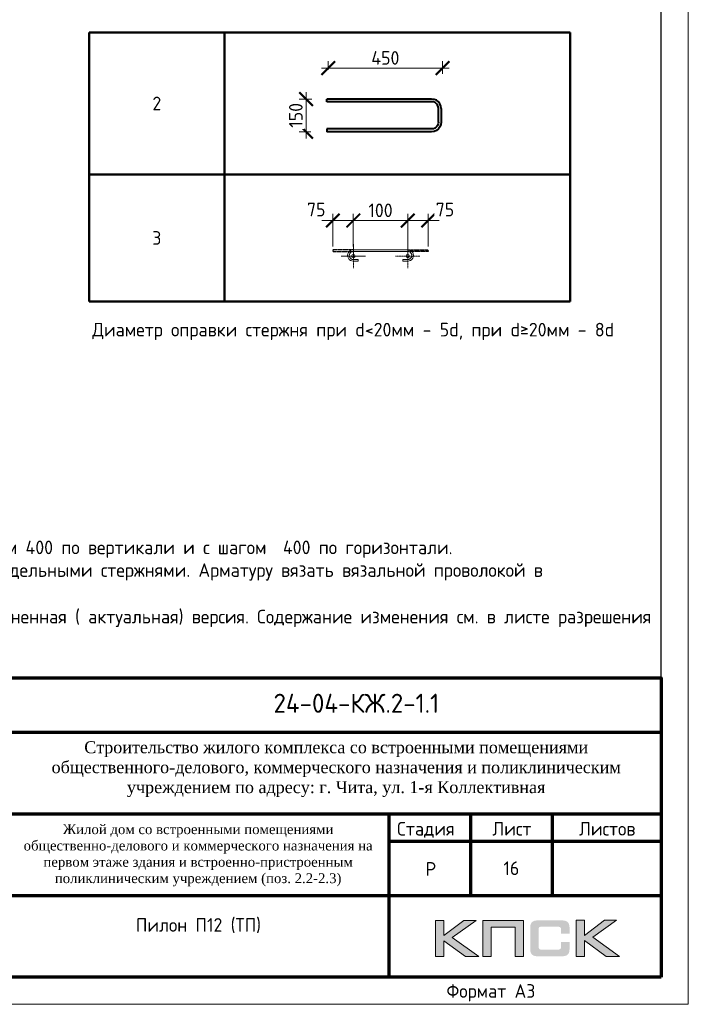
# Model space of a CAD drawing. Header units: millimetres. Extents: x 376598 to 1249954, y -318491 to -22134.
# Tile 362 of 444: x 1057983 to 1070267, y -318491 to -300401. Entities that reach past the tile are written whole.
import ezdxf
from ezdxf.enums import TextEntityAlignment as Align

# ---------------------------------------------------------------- set-up
doc = ezdxf.new("R2010")
doc.units = ezdxf.units.MM
doc.linetypes.add('CENTER2', pattern=[28.575, 19.05, -3.175, 3.175, -3.175])
doc.linetypes.add('GOST2.303 4', pattern=[7, 5, -2, 0])
for name, color, linetype in [('PDF _S_NET_PROFILE_AXIS', 7, 'Continuous'), ('PDF7_Text', 7, 'Continuous'), ('PDF8_Text', 7, 'Continuous'), ('Рамка печать', 7, 'Continuous'), ('ТОЛСТЫЕ_ОСНОВНЫЕ', 6, 'Continuous')]:
    doc.layers.add(name, color=color, linetype=linetype)
for name, color, linetype, lineweight in [('Арм_хомуты', 133, 'Continuous', 18), ('Арм_шпильки', 143, 'Continuous', 18), ('Выноски', 20, 'Continuous', 20), ('Каркасы ригель', 3, 'Continuous', 0), ('Осевая', 10, 'CENTER2', 20), ('подоснова', 151, 'Continuous', 5), ('поз.', 2, 'Continuous', 25), ('размер', 1, 'Continuous', 25), ('РАЗМЕРЫ', 1, 'Continuous', 9), ('Рамка', 7, 'Continuous', 70), ('Текст', 7, 'Continuous', 25), ('ТОНКИЕ', 7, 'Continuous', 9)]:
    doc.layers.add(name, color=color, linetype=linetype, lineweight=lineweight)
doc.styles.add('GOST 2.304', font='CS_Gost2304.shx')
doc.styles.add('GOST-2.304_Type-B', font='GOST_Common.ttf')
doc.styles.add('PDF Times New Roman', font='times.ttf')
doc.styles.add('style1', font='GOST_Common.ttf', dxfattribs={"height": 500})
doc.styles.add('ГОСТ', font='GOST_Common.ttf')
doc.dimstyles.new('мой', dxfattribs={"dimscale": 100, "dimtxt": 2.5, "dimasz": 2.5, "dimexe": 1.25, "dimexo": 0.625, "dimtad": 1, "dimdec": 0, "dimtxsty": 'GOST-2.304_Type-B', "dimblk": 'ARCHTICK', "dimcen": 2.5, "dimdle": 2, "dimaunit": 1, "dimadec": 1, "dimazin": 2, "dimtfac": 1, "dimtdec": 0, "dimtmove": 1, "dimatfit": 3, "dimfxl": 1, "dimtfill": 1, "dimlwd": -1, "dimlwe": -1, "dimarcsym": 0})
doc.dimstyles.new('мой 25', dxfattribs={"dimscale": 100, "dimtxt": 2.5, "dimasz": 2.5, "dimexe": 1.25, "dimexo": 0.625, "dimtad": 1, "dimdec": 0, "dimlfac": 0.5, "dimtxsty": 'GOST-2.304_Type-B', "dimblk": 'ARCHTICK', "dimcen": 2.5, "dimdle": 1.25, "dimaunit": 1, "dimadec": 1, "dimazin": 2, "dimtfac": 1, "dimtdec": 0, "dimtmove": 1, "dimatfit": 3, "dimfxl": 6, "dimfxlon": 1, "dimtfill": 1, "dimlwd": -1, "dimlwe": -1, "dimarcsym": 0})

# ---------------------------------------------------------------- blocks, each defined once
blk = doc.blocks.new('*T1097')
at = {"layer": 'Выноски', "color": 0, "linetype": 'ByBlock', "lineweight": 50, "transparency": 16777216}
for p, q in [((0, 0), (8834, 0)), ((0, 0), (0, -4943)), ((2484, 0), (2484, -4943)), ((8834, 0), (8834, -4943)), ((0, -2606), (8834, -2606)), ((0, -4943), (8834, -4943))]:
    blk.add_line(p, q, dxfattribs=at)
at = {"layer": 'Выноски', "color": 0, "transparency": 16777216, "char_height": 250, "width": 2183.67, "attachment_point": 5, "style": 'GOST-2.304_Type-B'}
for s, insert in [('2', (1242, -1303)), ('3', (1242, -3774))]:
    blk.add_mtext(s, dxfattribs=dict(at, insert=insert))
blk = doc.blocks.new('*U25')
for p, q in [((-8, 0), (-7, 7.2)), ((-7, -7.2), (-8, 0)), ((-7, 7.2), (-4.2, 14)), ((-4.2, 14), (0.2, 19.8)), ((0.2, 19.8), (6, 24.2)), ((6, 24.2), (12.8, 27)), ((12.8, 27), (20, 28)), ((44, 28), (20, 28)), ((20, 20), (44, 20)), ((44, 20), (44, 28)), ((262.7, 28), (286.7, 28)), ((262.7, 20), (262.7, 28)), ((286.7, 20), (262.7, 20)), ((293.9, 27), (286.7, 28)), ((300.7, 24.2), (293.9, 27)), ((306.5, 19.8), (300.7, 24.2)), ((310.9, 14), (306.5, 19.8)), ((313.7, 7.2), (310.9, 14)), ((314.7, 0), (313.7, 7.2)), ((-4.2, -14), (-7, -7.2)), ((0.2, -19.8), (-4.2, -14)), ((6, -24.2), (0.2, -19.8)), ((12.8, -27), (6, -24.2)), ((20, -28), (12.8, -27)), ((20, -28), (286.7, -28)), ((286.7, -28), (293.9, -27)), ((293.9, -27), (300.7, -24.2)), ((300.7, -24.2), (306.5, -19.8)), ((306.5, -19.8), (310.9, -14)), ((310.9, -14), (313.7, -7.2)), ((313.7, -7.2), (314.7, 0))]:
    blk.add_line(p, q)
at = {"color": 0, "linetype": 'ByBlock', "lineweight": -2}
for p, q in [((0, 0), (0.7, 5.2)), ((0.7, 5.2), (2.7, 10)), ((2.7, 10), (5.9, 14.1)), ((5.9, 14.1), (10, 17.3)), ((10, 17.3), (14.8, 19.3)), ((14.8, 19.3), (20, 20)), ((291.8, 19.3), (286.7, 20)), ((296.7, 17.3), (291.8, 19.3)), ((300.8, 14.1), (296.7, 17.3)), ((304, 10), (300.8, 14.1)), ((306, 5.2), (304, 10)), ((306.7, 0), (306, 5.2)), ((0.7, -5.2), (0, 0)), ((2.7, -10), (0.7, -5.2)), ((5.9, -14.1), (2.7, -10)), ((10, -17.3), (5.9, -14.1)), ((14.8, -19.3), (10, -17.3)), ((20, -20), (14.8, -19.3)), ((20, -20), (286.7, -20)), ((286.7, -20), (291.8, -19.3)), ((291.8, -19.3), (296.7, -17.3)), ((296.7, -17.3), (300.8, -14.1)), ((300.8, -14.1), (304, -10)), ((304, -10), (306, -5.2)), ((306, -5.2), (306.7, 0))]:
    blk.add_line(p, q, dxfattribs=at)
at = {"style": 'GOST 2.304', "oblique": 15, "flags": 9}
for tag, p in [('ДИАМЕТР', (117.8, -62.2)), ('ДЛИНА', (118.1, -72.5)), ('ПОЗИЦИЯ', (118, -56.6)), ('КЛАСС', (118, -67.8)), ('МАССА', (118.7, -78.2))]:
    blk.add_attdef(tag, p, '', height=2.5, dxfattribs=at)
blk = doc.blocks.new('_ArchTick')
at = {"color": 0, "linetype": 'ByBlock', "const_width": 0.15}
blk.add_lwpolyline([(-0.5, -0.5), (0.5, 0.5)], dxfattribs=at)
blk = doc.blocks.new('*D1095')
at = {"layer": 'DEFPOINTS', "color": 0, "lineweight": 0, "transparency": 16777216}
for p in [(1065112, -304091), (1064112, -304628), (1065112, -304627)]:
    blk.add_point(p, dxfattribs=at)
at = {"layer": 'РАЗМЕРЫ', "color": 0, "linetype": 'Continuous', "transparency": 16777216}
for p, q in [((1063912, -304091), (1065312, -304091)), ((1064112, -304566), (1064112, -303966)), ((1065112, -304565), (1065112, -303966))]:
    blk.add_line(p, q, dxfattribs=at)
at = {"layer": 'РАЗМЕРЫ', "color": 0, "transparency": 16777216, "xscale": 250, "yscale": 250, "zscale": 250, "rotation": 180}
blk.add_blockref('_ArchTick', (1064112, -304091), dxfattribs=at)
at = {"layer": 'РАЗМЕРЫ', "color": 0, "transparency": 16777216, "xscale": 250, "yscale": 250, "zscale": 250}
blk.add_blockref('_ArchTick', (1065112, -304091), dxfattribs=at)
at = {"layer": 'РАЗМЕРЫ', "color": 0, "lineweight": 0, "transparency": 16777216, "insert": (1064612, -303903), "char_height": 250, "attachment_point": 5, "style": 'GOST-2.304_Type-B', "bg_fill": 3, "box_fill_scale": 1.1, "bg_fill_color": 256, "bg_fill_true_color": 13158600, "bg_fill_transparency": 0}
blk.add_mtext('100', dxfattribs=at)
blk = doc.blocks.new('*D1098')
at = {"layer": 'DEFPOINTS', "color": 0, "lineweight": 0}
for p in [(1063736, -304091), (1063736, -304627), (1064112, -304628)]:
    blk.add_point(p, dxfattribs=at)
at = {"layer": 'РАЗМЕРЫ', "color": 0, "linetype": 'Continuous'}
for p, q in [((1064312, -304091), (1063536, -304091)), ((1063736, -304565), (1063736, -303966)), ((1064112, -304566), (1064112, -303966))]:
    blk.add_line(p, q, dxfattribs=at)
at = {"layer": 'РАЗМЕРЫ', "color": 0, "xscale": 250, "yscale": 250, "zscale": 250, "rotation": 180}
blk.add_blockref('_ArchTick', (1063736, -304091), dxfattribs=at)
at = {"layer": 'РАЗМЕРЫ', "color": 0, "xscale": 250, "yscale": 250, "zscale": 250}
blk.add_blockref('_ArchTick', (1064112, -304091), dxfattribs=at)
at = {"layer": 'РАЗМЕРЫ', "color": 0, "lineweight": 0, "insert": (1063430, -303889), "char_height": 250, "attachment_point": 5, "style": 'GOST-2.304_Type-B', "bg_fill": 3, "box_fill_scale": 1.1, "bg_fill_color": 256, "bg_fill_true_color": 13158600, "bg_fill_transparency": 0}
blk.add_mtext('75', dxfattribs=at)
blk = doc.blocks.new('*D1099')
at = {"layer": 'DEFPOINTS', "color": 0, "lineweight": 0}
for p in [(1065488, -304091), (1065112, -304628), (1065488, -304627)]:
    blk.add_point(p, dxfattribs=at)
at = {"layer": 'РАЗМЕРЫ', "color": 0, "linetype": 'Continuous'}
for p, q in [((1064912, -304091), (1065688, -304091)), ((1065112, -304566), (1065112, -303966)), ((1065488, -304565), (1065488, -303966))]:
    blk.add_line(p, q, dxfattribs=at)
at = {"layer": 'РАЗМЕРЫ', "color": 0, "xscale": 250, "yscale": 250, "zscale": 250, "rotation": 180}
blk.add_blockref('_ArchTick', (1065112, -304091), dxfattribs=at)
at = {"layer": 'РАЗМЕРЫ', "color": 0, "xscale": 250, "yscale": 250, "zscale": 250}
blk.add_blockref('_ArchTick', (1065488, -304091), dxfattribs=at)
at = {"layer": 'РАЗМЕРЫ', "color": 0, "lineweight": 0, "insert": (1065795, -303889), "char_height": 250, "attachment_point": 5, "style": 'GOST-2.304_Type-B', "bg_fill": 3, "box_fill_scale": 1.1, "bg_fill_color": 256, "bg_fill_true_color": 13158600, "bg_fill_transparency": 0}
blk.add_mtext('75', dxfattribs=at)
blk = doc.blocks.new('*U56')
at = {"layer": 'ТОЛСТЫЕ_ОСНОВНЫЕ', "color": 6}
blk.add_lwpolyline([(20, 5), (415, 5), (415, 292), (20, 292)], close=True, dxfattribs=at)
at = {"layer": 'ТОНКИЕ'}
blk.add_lwpolyline([(0, 0), (420, 0), (420, 297), (0, 297)], close=True, dxfattribs=at)
at = {"layer": 'Текст', "style": 'style1'}
blk.add_text('Формат А3', height=2.5, dxfattribs=at).set_placement((375.57, 1.2))
blk = doc.blocks.new('11')
at = {"layer": 'Выноски'}
for p, q in [((47962, 66737), (47989, 66781)), ((47989, 66781), (48016, 66806)), ((48016, 66806), (48038, 66823)), ((48038, 66823), (48060, 66786)), ((48060, 66786), (48058, 66769)), ((47885, 66608), (47944, 66700)), ((47944, 66700), (47962, 66737))]:
    blk.add_line(p, q, dxfattribs=at)
blk.add_lwpolyline([(47863, 66761), (47937, 66865), (47843, 66458), (47885, 66564), (47905, 66616), (47954, 66628), (47979, 66606), (47957, 66539), (47937, 66487), (47947, 66458), (47991, 66470), (48051, 66611), (48041, 66569), (48023, 66505), (48023, 66448), (48065, 66448), (48090, 66529), (48110, 66608), (48043, 66369), (47972, 66275), (47954, 66344), (47991, 66389), (48078, 66431), (48142, 66470), (48154, 66441), (48204, 66512), (48246, 66606), (48209, 66455), (48204, 66418), (48295, 66574), (48265, 66463), (48265, 66455), (48312, 66453), (48342, 66529), (48347, 66584), (48337, 66465), (48349, 66453), (48401, 66569), (48443, 66616), (48461, 66678), (48466, 66727), (48436, 66811), (48399, 66754), (48399, 66618), (48389, 66549), (48374, 66507), (48416, 66564), (48441, 66576), (48451, 66524), (48433, 66482), (48419, 66453), (48424, 66428), (48458, 66421)], dxfattribs=at)
blk = doc.blocks.new('яяя')
at = {"lineweight": 30}
for points in [[(345424, 110432), (345425, 110410), (345424, 110397), (345417, 110379), (345406, 110350), (345390, 110319), (345357, 110275), (345310, 110221), (345265, 110176), (345198, 110110), (345161, 110077), (345133, 110066), (345116, 110066), (345102, 110075), (345090, 110091), (345082, 110115), (345074, 110146), (345066, 110182), (345064, 110206), (345067, 110234), (345077, 110278), (345095, 110320), (345114, 110361), (345134, 110395), (345159, 110428), (345195, 110469), (345228, 110506), (345284, 110560), (345331, 110595), (345379, 110625), (345435, 110648), (345486, 110670), (345532, 110686), (345573, 110696), (345605, 110698), (345621, 110695), (345635, 110687), (345648, 110671), (345656, 110649), (345659, 110625), (345659, 110583), (345656, 110553), (345647, 110523), (345635, 110489), (345387, 110033), (345349, 109985), (345311, 109948), (345247, 109889), (345209, 109858), (345192, 109844), (345180, 109837), (345157, 109833), (345150, 109835), (345140, 109842), (345135, 109856), (345138, 109881), (345148, 109892), (345183, 109930), (345267, 110024), (345343, 110105), (345455, 110213), (345617, 110343), (345775, 110456), (345811, 110526), (345838, 110607), (345890, 110740), (345902, 110771), (345698, 110295), (345672, 110226), (345626, 110132), (345572, 110032), (345518, 109953), (345481, 109918), (345497, 110001), (345567, 110147), (345655, 110301), (345760, 110442)], [(345481, 109918), (345476, 109896), (345475, 109874), (345485, 109861), (345506, 109866), (345539, 109891), (345632, 109983), (345968, 110450), (346022, 110527), (346029, 110560), (346027, 110579), (346026, 110590), (346010, 110605), (345993, 110609), (345975, 110601), (345962, 110584), (345954, 110562), (345857, 110421), (345783, 110292), (345741, 110183), (345701, 110079), (345665, 109985), (345660, 109952), (345666, 109929), (345669, 109915), (345682, 109910), (345702, 109914), (345735, 109941), (345846, 110007), (346065, 110160), (346075, 110193), (346070, 110217), (346066, 110236), (346052, 110241), (346030, 110241), (346007, 110228), (345978, 110203), (345960, 110164), (345892, 110010), (345895, 109986), (345904, 109966), (345925, 109964), (345969, 109968), (346045, 110000), (346218, 110114), (346261, 110154), (346280, 110184), (346282, 110210), (346278, 110225), (346263, 110229), (346241, 110222), (346220, 110198), (346162, 110049), (345989, 109904), (345932, 109849), (345906, 109805), (345891, 109739), (345890, 109690), (345899, 109652), (345924, 109647), (345956, 109655), (345980, 109674), (346058, 109838), (346158, 110046), (346261, 110098), (346314, 110120), (346292, 110079), (346269, 110036), (346261, 110008), (346267, 109998), (346293, 109998), (346363, 110039), (346445, 110095), (346421, 110068), (346414, 110040), (346407, 110011), (346416, 109990), (346466, 109972), (346509, 109977), (346574, 109984), (347172, 110293)], [(346586, 109971), (346543, 109917), (346509, 109873), (346489, 109825), (346475, 109767), (346472, 109710), (346478, 109675), (346485, 109641), (346501, 109621), (346517, 109602), (346542, 109589), (346568, 109592), (346605, 109620), (346680, 109731), (346736, 109842), (346865, 110115), (346962, 110290), (346969, 110318), (346979, 110360), (347013, 110403), (347056, 110434), (347091, 110450), (347109, 110450), (347121, 110434), (347115, 110405), (347072, 110355), (347012, 110307), (346924, 110222)]]:
    blk.add_lwpolyline(points, dxfattribs=at)
blk = doc.blocks.new('штамп кж1.1')
at = {"layer": 'Рамка печать', "lineweight": 20}
h = blk.add_hatch(color=0, dxfattribs=at)
h.paths.add_polyline_path([(419458, -85094), (419234, -85094), (418867, -85370), (418867, -85094), (418712, -85094), (418712, -85757), (418867, -85757), (418867, -85466), (419264, -85757), (419512, -85757), (419019, -85406)])
h.paths.add_polyline_path([(419737, -85219), (420175, -85219), (420175, -85757), (420329, -85757), (420329, -85094), (420165, -85094), (419583, -85094), (419583, -85251), (419583, -85757), (419737, -85757)])
h.paths.add_polyline_path([(421451, -85091), (421295, -85091), (421295, -85754), (421451, -85754), (421451, -85462), (421847, -85754), (422095, -85754), (421602, -85403), (422041, -85091), (421818, -85091), (421451, -85367)])
blk.add_hatch(color=204, dxfattribs=at).paths.add_polyline_path([(421166, -85165), (421164, -85157), (421161, -85151), (421158, -85145), (421154, -85139), (421151, -85134), (421147, -85129), (421143, -85124), (421139, -85120), (421133, -85117), (421128, -85113), (421122, -85109), (421115, -85107), (421108, -85104), (421100, -85101), (421093, -85099), (421075, -85096), (421056, -85093), (421035, -85092), (421012, -85091), (420617, -85091), (420594, -85092), (420573, -85093), (420553, -85096), (420536, -85099), (420528, -85102), (420521, -85104), (420514, -85107), (420508, -85110), (420502, -85113), (420496, -85117), (420491, -85120), (420486, -85124), (420482, -85129), (420478, -85134), (420474, -85139), (420471, -85145), (420468, -85151), (420466, -85158), (420463, -85165), (420461, -85172), (420457, -85188), (420455, -85206), (420453, -85226), (420453, -85248), (420453, -85596), (420453, -85618), (420455, -85638), (420457, -85656), (420461, -85673), (420463, -85680), (420466, -85687), (420468, -85694), (420471, -85700), (420474, -85705), (420478, -85711), (420482, -85716), (420486, -85720), (420491, -85725), (420496, -85728), (420502, -85731), (420508, -85735), (420514, -85738), (420521, -85740), (420528, -85743), (420536, -85745), (420553, -85749), (420573, -85751), (420594, -85753), (420617, -85754), (421012, -85754), (421035, -85753), (421056, -85752), (421075, -85749), (421092, -85746), (421100, -85743), (421108, -85741), (421115, -85738), (421122, -85735), (421128, -85732), (421133, -85728), (421139, -85725), (421143, -85720), (421147, -85716), (421151, -85711), (421154, -85706), (421158, -85700), (421161, -85694), (421164, -85688), (421166, -85680), (421169, -85673), (421172, -85656), (421175, -85639), (421176, -85618), (421177, -85596), (421177, -85487), (421022, -85487), (421022, -85576), (421022, -85582), (421021, -85588), (421020, -85594), (421019, -85599), (421017, -85604), (421015, -85608), (421012, -85612), (421008, -85616), (421005, -85619), (421001, -85622), (420996, -85624), (420991, -85626), (420987, -85627), (420981, -85628), (420974, -85628), (420968, -85629), (420649, -85629), (420644, -85628), (420639, -85628), (420635, -85626), (420631, -85624), (420627, -85621), (420624, -85618), (420620, -85615), (420617, -85611), (420615, -85607), (420613, -85603), (420611, -85598), (420609, -85593), (420607, -85584), (420607, -85574), (420607, -85256), (420607, -85250), (420607, -85245), (420609, -85240), (420610, -85235), (420611, -85231), (420613, -85228), (420616, -85225), (420619, -85221), (420622, -85218), (420626, -85216), (420630, -85214), (420634, -85212), (420639, -85211), (420643, -85210), (420649, -85210), (420654, -85210), (420968, -85210), (420974, -85210), (420981, -85210), (420986, -85212), (420991, -85213), (420996, -85215), (421000, -85217), (421004, -85220), (421008, -85223), (421011, -85227), (421014, -85231), (421017, -85235), (421019, -85240), (421020, -85245), (421021, -85250), (421022, -85257), (421022, -85263), (421022, -85336), (421177, -85336), (421177, -85248), (421176, -85226), (421175, -85206), (421172, -85188), (421168, -85172)])
at = {"layer": 'PDF _S_NET_PROFILE_AXIS', "lineweight": 30, "elevation": 0}
blk.add_lwpolyline([(409123, -83320), (409140, -83299), (409161, -83282), (409174, -83265), (409208, -83231), (409216, -83227), (409221, -83219), (409229, -83214), (409238, -83206), (409259, -83189), (409276, -83176), (409288, -83172), (409297, -83172), (409297, -83176), (409293, -83185), (409280, -83198), (409191, -83274), (409174, -83282), (409157, -83299), (409106, -83329), (409085, -83341), (409060, -83358), (409055, -83363), (409051, -83363), (409060, -83358), (409072, -83350), (409077, -83350), (409081, -83346), (409077, -83350), (409072, -83354), (409064, -83358), (409047, -83371), (409030, -83380), (409013, -83397), (408971, -83426), (408933, -83460), (408890, -83502), (408878, -83515), (408873, -83524), (408865, -83528), (408857, -83540), (408840, -83562), (408827, -83583), (408818, -83600), (408797, -83625), (408772, -83646), (408717, -83701), (408683, -83727), (408666, -83735), (408653, -83744), (408628, -83752), (408603, -83752), (408594, -83744), (408590, -83731), (408586, -83706), (408586, -83680), (408590, -83667), (408598, -83655), (408611, -83642), (408636, -83629), (408645, -83621), (408662, -83612), (408683, -83600), (408696, -83595), (408708, -83583), (408725, -83574), (408742, -83562), (408785, -83536), (408831, -83507), (408873, -83481), (408912, -83456), (408928, -83443), (408941, -83435), (408954, -83430), (408962, -83422), (408962, -83426), (408954, -83430), (408950, -83435), (408937, -83443), (408920, -83456), (408882, -83477), (408797, -83532), (408755, -83557), (408721, -83574), (408708, -83583), (408696, -83587), (408687, -83591), (408679, -83591), (408666, -83595), (408658, -83591), (408653, -83587), (408653, -83570), (408658, -83557), (408658, -83545), (408662, -83528), (408674, -83502), (408691, -83477), (408700, -83468), (408704, -83460), (408717, -83456), (408751, -83439), (408763, -83439), (408772, -83435), (408785, -83430), (408848, -83418), (408873, -83405), (408895, -83397), (408933, -83380), (408954, -83371), (408975, -83358), (408992, -83346), (409005, -83333), (409039, -83308), (409064, -83295), (409077, -83286), (409094, -83274), (409127, -83244), (409144, -83231), (409153, -83223), (409157, -83223), (409149, -83240), (409123, -83265), (409111, -83274), (409077, -83299), (409064, -83308), (409051, -83320), (409026, -83350), (409013, -83363), (409009, -83371), (408992, -83392), (408979, -83401), (408967, -83418), (408962, -83422), (408962, -83426), (408958, -83430), (408950, -83435), (408937, -83447), (408916, -83473), (408903, -83485), (408890, -83502), (408882, -83515), (408873, -83524), (408869, -83528), (408873, -83524), (408878, -83524), (408873, -83528), (408865, -83549), (408857, -83553), (408852, -83562), (408848, -83566), (408823, -83617), (408823, -83629), (408818, -83638), (408823, -83642), (408827, -83642), (408840, -83629), (408852, -83621), (408907, -83566), (408941, -83540), (408954, -83528), (408967, -83524), (408971, -83515), (408984, -83502), (408988, -83494), (408996, -83494), (408996, -83498), (408979, -83515), (408962, -83536), (408937, -83557), (408924, -83566), (408912, -83579), (408907, -83579), (408899, -83583), (408895, -83591), (408895, -83612), (408899, -83617), (408907, -83617), (408920, -83608), (408937, -83591), (408945, -83579), (408954, -83570), (408979, -83540), (408996, -83524), (409005, -83511), (409017, -83507), (409022, -83502), (409026, -83502), (409013, -83515), (409005, -83528), (408992, -83536), (408971, -83562), (408954, -83583), (408945, -83591), (408941, -83600), (408937, -83612), (408937, -83625), (408941, -83629), (408954, -83634), (408958, -83629), (408967, -83612), (408979, -83600), (409000, -83583), (409009, -83574), (409022, -83574), (409026, -83583), (409026, -83608), (409030, -83608), (409039, -83604), (409051, -83595), (409077, -83570), (409085, -83557), (409089, -83553), (409089, -83549), (409085, -83549), (409081, -83553), (409072, -83557), (409047, -83574), (409017, -83595), (408979, -83621), (408971, -83625), (408958, -83629), (408950, -83638), (408933, -83663), (408924, -83684), (408903, -83722), (408886, -83765), (408865, -83811), (408848, -83862), (408840, -83883), (408827, -83909), (408827, -83921), (408831, -83921), (408835, -83917), (408840, -83909), (408848, -83896), (408852, -83888), (408861, -83875), (408886, -83841), (408903, -83816), (408924, -83782), (408954, -83748), (408984, -83706), (409043, -83625), (409077, -83583), (409106, -83545), (409132, -83511), (409157, -83481), (409174, -83456), (409195, -83430), (409229, -83388), (409263, -83350), (409305, -83308), (409394, -83214), (409441, -83172), (409479, -83130), (409517, -83092), (409551, -83062), (409580, -83037), (409606, -83016), (409627, -82999), (409644, -82986), (409657, -82977), (409665, -82969), (409674, -82969), (409674, -82965), (409682, -82960), (409682, -82982), (409674, -82994), (409665, -83003), (409661, -83011), (409563, -83109), (409538, -83138), (409504, -83168), (409318, -83354), (409242, -83422), (409187, -83477), (409178, -83490), (409170, -83498), (409161, -83502), (409157, -83507), (409157, -83511), (409161, -83511), (409170, -83507), (409182, -83494), (409212, -83477), (409225, -83464), (409238, -83460), (409246, -83452), (409263, -83443), (409276, -83443), (409276, -83452), (409267, -83468), (409259, -83481), (409242, -83502), (409238, -83515), (409233, -83524), (409229, -83528), (409229, -83532), (409238, -83540), (409242, -83536), (409246, -83536), (409254, -83532), (409267, -83524), (409318, -83485), (409356, -83460), (409381, -83452), (409386, -83452), (409390, -83456), (409390, -83494), (409394, -83507), (409398, -83515), (409407, -83519), (409415, -83515), (409424, -83515), (409449, -83507), (409492, -83490), (409521, -83477), (409551, -83460), (409593, -83443), (409635, -83422), (409690, -83397)], dxfattribs=at)
at = {"layer": 'Рамка', "color": 7}
for p, q in [((405358, -83134), (405358, -80634)), ((407358, -83134), (407358, -80634)), ((410858, -81634), (422858, -81634)), ((404358, -82634), (410858, -82634)), ((404358, -83134), (422858, -83134)), ((419358, -83134), (419358, -84634)), ((420858, -83134), (420858, -84634)), ((417858, -83634), (422858, -83634)), ((417858, -83634), (422858, -83634)), ((410858, -84634), (422858, -84634))]:
    blk.add_line(p, q, dxfattribs=at)
at = {"layer": 'Рамка'}
for p, q in [((406358, -86134), (406358, -80634)), ((408358, -86134), (408358, -80634)), ((408358, -80634), (408358, -86134)), ((409858, -80634), (409858, -86134)), ((409858, -86134), (409858, -80634)), ((410858, -80634), (410858, -86134)), ((417858, -83134), (417858, -86134))]:
    blk.add_line(p, q, dxfattribs=at)
at = {"layer": 'Рамка', "color": 7, "lineweight": 15}
for p, q in [((404358, -81134), (410858, -81134)), ((404358, -81634), (410858, -81634)), ((404358, -82134), (410858, -82134)), ((404358, -83634), (410858, -83634)), ((404358, -84134), (410858, -84134)), ((404358, -84634), (410858, -84634)), ((404358, -85134), (410858, -85134)), ((404358, -85634), (410858, -85634))]:
    blk.add_line(p, q, dxfattribs=at)
at = {"layer": 'Рамка'}
blk.add_lwpolyline([(422858, -86134), (404358, -86134), (404358, -80634), (422858, -80634)], close=True, dxfattribs=at)
at = {"layer": 'Рамка печать', "color": 0, "lineweight": 20}
for points in [[(418712, -85757), (418712, -85094), (418867, -85094), (418867, -85370), (419234, -85094), (419458, -85094), (419019, -85406), (419512, -85757), (419264, -85757), (418867, -85466), (418867, -85757), (418712, -85757)], [(419737, -85757), (419737, -85219), (420175, -85219), (420175, -85757), (420329, -85757), (420329, -85094), (420165, -85094), (419583, -85094), (419583, -85251), (419583, -85757), (419737, -85757)], [(421295, -85754), (421295, -85091), (421451, -85091), (421451, -85367), (421818, -85091), (422041, -85091), (421602, -85403), (422095, -85754), (421847, -85754), (421451, -85462), (421451, -85754), (421295, -85754)]]:
    blk.add_lwpolyline(points, close=True, dxfattribs=at)
at = {"color": 2, "lineweight": 60, "xscale": 0.5, "yscale": 0.5, "zscale": 0.5}
blk.add_blockref('яяя', (236070, -141038), dxfattribs=at)
at = {"layer": 'Выноски', "color": 0}
blk.add_blockref('11', (360773, -151499), dxfattribs=at)
at = {"layer": 'PDF7_Text', "char_height": 248, "attachment_point": 7, "style": 'PDF Times New Roman'}
for s, insert in [('Патрушев', (406387, -83634)), ('06.25', (409908, -83561)), ('06.25', (409908, -85050)), ('Жукова', (406466, -86056)), ('06.25', (409908, -86042))]:
    blk.add_mtext(s, dxfattribs=dict(at, insert=insert))
at = {"layer": 'PDF7_Text', "insert": (410912, -84467), "char_height": 180, "width": 6881.02, "attachment_point": 7, "style": 'PDF Times New Roman'}
blk.add_mtext('\\pxqc;Жилой дом со встроенными помещениями общественно-делового и коммерческого назначения на первом этаже здания и встроенно-пристроенным поликлиническим учреждением (поз. 2.2-2.3)', dxfattribs=at)
at = {"layer": 'PDF7_Text', "insert": (406426, -85084), "char_height": 247.95, "attachment_point": 7, "style": 'PDF Times New Roman'}
blk.add_mtext_dynamic_manual_height_columns('{\\C256;Куликов}', width=2000, gutter_width=1250, heights=[0], dxfattribs=at)
at = {"layer": 'PDF8_Text', "char_height": 248, "attachment_point": 7, "style": 'PDF Times New Roman'}
for s, insert in [('ГИП', (404451, -83561)), ('Исполнит.', (404432, -85007)), ('Н.контр.', (404445, -86056))]:
    blk.add_mtext(s, dxfattribs=dict(at, insert=insert))
at = {"layer": 'Текст', "color": 7, "style": 'ГОСТ'}
blk.add_text('24-04-КЖ.2-1.1', height=350, dxfattribs=at).set_placement((417259, -81103), align=Align.MIDDLE_CENTER)
for s, p in [('Изм.', (404522, -82993)), ('Лист', (406493, -82996)), ('N док.', (407423, -82993)), ('Подпись', (408507, -83008)), ('Дата', (409929, -83008)), ('Стадия', (418009, -83534)), ('Лист', (419758, -83534)), ('Листов', (421350, -83534)), ('Р', (418530, -84272))]:
    blk.add_text(s, height=250, dxfattribs=at).set_placement(p)
at = {"layer": 'Текст', "color": 7, "style": 'ГОСТ', "width": 0.9}
blk.add_text('Кол.уч.', height=250, dxfattribs=at).set_placement((405423, -82992))
at = {"layer": 'Текст', "color": 7, "insert": (411117, -81801), "char_height": 220, "attachment_point": 1, "style": 'ГОСТ'}
blk.add_mtext_dynamic_manual_height_columns('\\pxqc;{\\fTimes New Roman|b0|i0|c204|p18;\\C256;Строительство жилого комплекса со встроенными помещениями общественного-делового, коммерческого назначения и поликлиническим учреждением по адресу: г. Чита, ул. 1-я Коллективная}', width=11543.07, gutter_width=12.5, heights=[0], dxfattribs=at)
blk = doc.blocks.new('*T1096')
at = {"layer": 'Каркасы ригель', "color": 0, "linetype": 'ByBlock', "lineweight": -2, "transparency": 16777216}
for p, q in [((0, 0), (1500, 0)), ((0, -1000), (1500, -1000))]:
    blk.add_line(p, q, dxfattribs=at)
at = {"layer": 'Каркасы ригель', "color": 0, "linetype": 'ByBlock', "lineweight": 50, "transparency": 16777216}
for p, q in [((0, 0), (0, -1000)), ((1500, 0), (1500, -1000))]:
    blk.add_line(p, q, dxfattribs=at)
at = {"layer": 'Каркасы ригель', "color": 0, "linetype": 'Continuous', "lineweight": 0, "transparency": 16777216, "insert": (750, -500), "char_height": 250, "width": 1000, "attachment_point": 5, "style": 'ГОСТ'}
blk.add_mtext('16', dxfattribs=at)
blk = doc.blocks.new('*D1093')
at = {"layer": 'DEFPOINTS', "color": 0, "lineweight": 0, "transparency": 16777216}
for p in [(1063244, -301858), (1064095, -301858, -2880), (1064008, -302458, -2880)]:
    blk.add_point(p, dxfattribs=at)
at = {"layer": 'РАЗМЕРЫ', "color": 0, "linetype": 'Continuous', "transparency": 16777216}
for p, q in [((1063244, -302583), (1063244, -301733)), ((1063351, -301858), (1063119, -301858)), ((1063333, -302458), (1063119, -302458))]:
    blk.add_line(p, q, dxfattribs=at)
at = {"layer": 'РАЗМЕРЫ', "color": 0, "transparency": 16777216, "xscale": 250, "yscale": 250, "zscale": 250}
for p, rotation in [((1063244, -301858), 90), ((1063244, -302458), 270)]:
    blk.add_blockref('_ArchTick', p, dxfattribs=dict(at, rotation=rotation))
at = {"layer": 'РАЗМЕРЫ', "color": 0, "lineweight": 0, "transparency": 16777216, "insert": (1063056, -302158), "char_height": 250, "attachment_point": 5, "rotation": 90, "style": 'GOST-2.304_Type-B', "bg_fill": 3, "box_fill_scale": 1.1, "bg_fill_color": 256, "bg_fill_true_color": 13158600, "bg_fill_transparency": 0}
blk.add_mtext('150', dxfattribs=at)
blk = doc.blocks.new('*D1094')
at = {"layer": 'DEFPOINTS', "color": 0, "lineweight": 0, "transparency": 16777216}
for p in [(1063651, -301290), (1063651, -301790, -2880), (1065751, -302132, -2880)]:
    blk.add_point(p, dxfattribs=at)
at = {"layer": 'РАЗМЕРЫ', "color": 0, "linetype": 'Continuous', "transparency": 16777216}
for p, q in [((1063651, -301319), (1063651, -301165)), ((1065751, -301396), (1065751, -301165)), ((1065876, -301290), (1063526, -301290))]:
    blk.add_line(p, q, dxfattribs=at)
at = {"layer": 'РАЗМЕРЫ', "color": 0, "transparency": 16777216, "xscale": 250, "yscale": 250, "zscale": 250, "rotation": 180}
blk.add_blockref('_ArchTick', (1063651, -301290), dxfattribs=at)
at = {"layer": 'РАЗМЕРЫ', "color": 0, "transparency": 16777216, "xscale": 250, "yscale": 250, "zscale": 250}
blk.add_blockref('_ArchTick', (1065751, -301290), dxfattribs=at)
at = {"layer": 'РАЗМЕРЫ', "color": 0, "lineweight": 0, "transparency": 16777216, "insert": (1064701, -301103), "char_height": 250, "attachment_point": 5, "style": 'GOST-2.304_Type-B', "bg_fill": 3, "box_fill_scale": 1.1, "bg_fill_color": 256, "bg_fill_true_color": 13158600, "bg_fill_transparency": 0}
blk.add_mtext('450', dxfattribs=at)
blk = doc.blocks.new('*U1058')
at = {"color": 0, "linetype": 'ByBlock', "lineweight": -2}
for p, q in [((-60, 25), (-60, 410)), ((-50, 410), (-60, 410)), ((-50, 25), (-50, 410)), ((50, 25), (50, 410)), ((50, 410), (60, 410)), ((60, 25), (60, 410)), ((-58.8, 15.9), (-60, 25)), ((-55.3, 7.5), (-58.8, 15.9)), ((-49.7, 0.3), (-55.3, 7.5)), ((-49.1, 18.5), (-50, 25)), ((-42.5, -5.3), (-49.7, 0.3)), ((-46.7, 12.5), (-49.1, 18.5)), ((-42.7, 7.3), (-46.7, 12.5)), ((-37.5, 3.3), (-42.7, 7.3)), ((-31.5, 0.9), (-37.5, 3.3)), ((-25, 0), (-31.5, 0.9)), ((-25, 0), (25, 0)), ((25, 0), (31.5, 0.9)), ((31.5, 0.9), (37.5, 3.3)), ((37.5, 3.3), (42.7, 7.3)), ((42.5, -5.3), (49.7, 0.3)), ((42.7, 7.3), (46.7, 12.5)), ((46.7, 12.5), (49.1, 18.5)), ((49.1, 18.5), (50, 25)), ((49.7, 0.3), (55.3, 7.5)), ((55.3, 7.5), (58.8, 15.9)), ((58.8, 15.9), (60, 25)), ((-34.1, -8.8), (-42.5, -5.3)), ((-25, -10), (-34.1, -8.8)), ((25, -10), (-25, -10)), ((25, -10), (34.1, -8.8)), ((34.1, -8.8), (42.5, -5.3))]:
    blk.add_line(p, q, dxfattribs=at)
at = {"style": 'GOST 2.304', "oblique": 15, "flags": 9}
for tag, p in [('ПОЗИЦИЯ', (1121, -185)), ('ДИАМЕТР', (1121.3, -189.3)), ('КЛАСС', (1121.6, -193.8)), ('ДЛИНА', (1122, -198.5)), ('МАССА', (1122.3, -203.9))]:
    blk.add_attdef(tag, p, '', height=2.5, dxfattribs=at)

msp = doc.modelspace()

# ---------------------------------------------------------------- linework, layer by layer
at = {"layer": 'Осевая', "ltscale": 0.1}
for p, q in [((1064336.5, -304743.9), (1063888.2, -304743.9)), ((1065336.5, -304743.9), (1064888.2, -304743.9))]:
    msp.add_line(p, q, dxfattribs=at)

# ---------------------------------------------------------------- block references
for name, p in [('*T1097', (1059260.2, -300636.7)), ('*T1096', (1066266.7, -315491.4))]:
    msp.add_blockref(name, p)
at = {"layer": 'Арм_шпильки', "color": 3, "xscale": 3.75, "yscale": 3.75, "zscale": 3.75, "rotation": 180}
msp.add_blockref('*U25', (1065187.3, -304732.3), dxfattribs=at)
at = {"layer": 'размер'}
msp.add_blockref('штамп кж1.1', (646908.4, -231857.1), dxfattribs=at)

# ---------------------------------------------------------------- texts
at = {"ltscale": 100, "char_height": 250, "width": 17398.124, "attachment_point": 1, "style": 'GOST-2.304_Type-B'}
for s, insert in [(' Диаметр оправки стержня при d<20мм - 5d, при d≥20мм - 8d', (1059163.3, -305970.3)), ('\\pxi-3,l3,t3,20;1.^IОбщие примечания см. лист 1\\P2.^IШпильки поз.3 устанавливать с шагом 400 по вертикали и с шагом  400 по горизонтали.\\P3.^IАрмирование пилонов  выполнять отдельными стержнями. Арматуру вязать вязальной проволокой в каждом пересечении.', (1051275.1, -309554.5))]:
    msp.add_mtext(s, dxfattribs=dict(at, insert=insert))
at = {"layer": 'Выноски', "color": 240, "true_color": 0xed1f24, "insert": (1051353.9, -311243.1, -3100), "char_height": 250, "width": 18219.66, "attachment_point": 1, "style": 'ГОСТ'}
msp.add_mtext('\\pxi-2,l2,sm1;В выделенной области представлена замененная ( актуальная) версия. Содержание изменения см. в листе разрешения на внесение изменений', dxfattribs=at)
at = {"layer": 'Текст', "color": 7, "insert": (1057766.7, -316491.4), "char_height": 250, "attachment_point": 1, "style": 'ГОСТ'}
msp.add_mtext_dynamic_manual_height_columns('\\pxqc;{\\C256;\\PПилон П12 (ТП) }', width=7000, gutter_width=12.5, heights=[1500], dxfattribs=at)

# ---------------------------------------------------------------- next in the draw order: dimensions: what is measured, and where the dimension line sits
at = {"layer": 'РАЗМЕРЫ', "lineweight": 0}
dim = msp.add_linear_dim(base=(1065112.3, -304090.8), p1=(1064112.4, -304628), p2=(1065112.3, -304627.3), text='100', dimstyle='мой', dxfattribs=at)
dim.commit()
dim.dimension.update_dxf_attribs({"geometry": '*D1095', "text_midpoint": (1064612.4, -303903.3)})

# ---------------------------------------------------------------- next in the draw order: linework, layer by layer
at = {"layer": 'поз.', "linetype": 'GOST2.303 4', "ltscale": 0.4}
for points in [[(1064112.3, -304627.3), (1063736.3, -304627.3), (1063736.3, -304657.3), (1064111.1, -304657.5)], [(1065112.3, -304627.3), (1065488.3, -304627.3), (1065488.3, -304657.3), (1065113.6, -304657.5)]]:
    msp.add_lwpolyline(points, dxfattribs=at)

# ---------------------------------------------------------------- next in the draw order: dimensions: what is measured, and where the dimension line sits
at = {"layer": 'РАЗМЕРЫ', "lineweight": 0}
dim = msp.add_linear_dim(base=(1063736.3, -304090.8), p1=(1064112.4, -304628), p2=(1063736.3, -304627.3), text='75', dimstyle='мой', dxfattribs=at)
dim.commit()
dim.dimension.update_dxf_attribs({"geometry": '*D1098', "text_midpoint": (1063429.5, -304076.5), "dimtype": 160})
dim = msp.add_linear_dim(base=(1065488.3, -304090.8), p1=(1065112.3, -304628), p2=(1065488.3, -304627.3), angle=180, text='75', dimstyle='мой', dxfattribs=at)
dim.commit()
dim.dimension.update_dxf_attribs({"geometry": '*D1099', "text_midpoint": (1065795.2, -304076.5), "dimtype": 160})

# ---------------------------------------------------------------- next in the draw order: linework, layer by layer
at = {"layer": 'Осевая', "ltscale": 0.1}
for p, q in [((1064112.4, -304519.8), (1064112.4, -304968)), ((1065112.3, -304519.8), (1065112.3, -304968))]:
    msp.add_line(p, q, dxfattribs=at)
at = {"layer": 'подоснова'}
for centre in [(1064112.4, -304743.9), (1065112.3, -304743.9)]:
    msp.add_circle(centre, 32, dxfattribs=at)

# ---------------------------------------------------------------- next in the draw order: block references
at = {"xscale": 100, "yscale": 100, "zscale": 100}
msp.add_blockref('*U56', (1028266.7, -318491.4), dxfattribs=at)

# ---------------------------------------------------------------- next in the draw order: dimensions: what is measured, and where the dimension line sits
at = {"layer": 'РАЗМЕРЫ', "lineweight": 0}
dim = msp.add_linear_dim(base=(1063243.8, -301858.2), p1=(1064007.6, -302458.2, -2880), p2=(1064094.8, -301858.2, -2880), angle=90, dimstyle='мой 25', override={"dimlfac": 0.25}, dxfattribs=at)
dim.commit()
dim.dimension.update_dxf_attribs({"geometry": '*D1093', "text_midpoint": (1063056.3, -302158.2)})

# ---------------------------------------------------------------- next in the draw order: dimensions: what is measured, and where the dimension line sits
dim = msp.add_linear_dim(base=(1063651.4, -301290.2), p1=(1065751.4, -302131.8, -2880), p2=(1063651.4, -301790.4, -2880), text='450', dimstyle='мой 25', override={"dimlfac": 0.25}, dxfattribs=at)
dim.commit()
dim.dimension.update_dxf_attribs({"geometry": '*D1094', "text_midpoint": (1064701.4, -301102.7)})

# ---------------------------------------------------------------- next in the draw order: block references
at = {"layer": 'Арм_хомуты', "lineweight": 40, "xscale": 5, "yscale": 5, "zscale": 5, "rotation": 90.00000000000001}
msp.add_blockref('*U1058', (1065676.3, -302158.2, -2880), dxfattribs=at)

doc.saveas('drawing.dxf')
